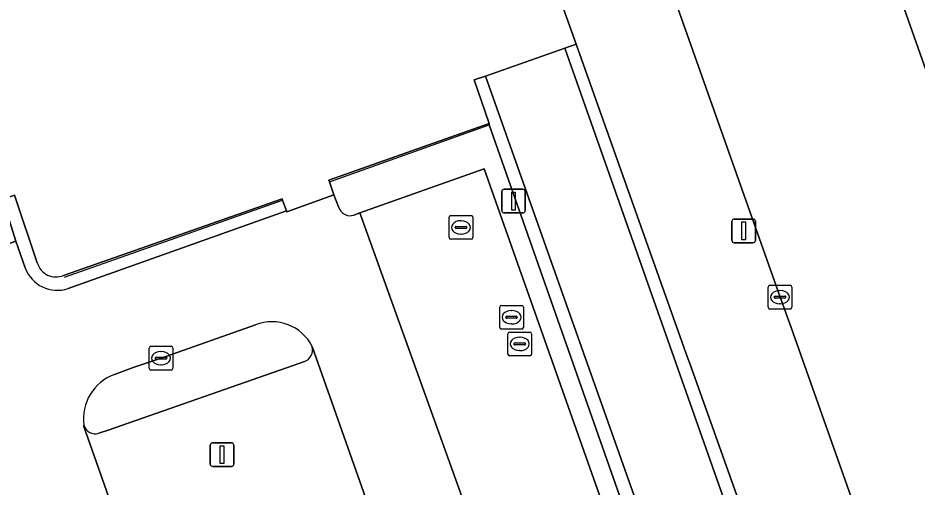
# Model space of a CAD drawing. Extents: x 157692 to 159674, y 381452 to 383291.
# Drawn here: x 159480.75 to 159518.61, y 382851.65 to 382871.39 of the extents above; entities that cross this region are included whole.
import ezdxf

# ---------------------------------------------------------------- set-up
doc = ezdxf.new("R2010")
doc.units = 0
for name, color, linetype in [('IMGEO_Berm_groen', 7, 'Continuous'), ('IMGEO_Groenvoorziening', 7, 'Continuous'), ('IMGEO_Kolk', 7, 'Continuous'), ('IMGEO_Lichtmast', 7, 'Continuous'), ('IMGEO_Lijnafwatering', 7, 'Continuous'), ('IMGEO_Muur', 7, 'Continuous'), ('IMGEO_Parkeervlak_gesloten', 7, 'Continuous'), ('IMGEO_Rijbaan_lokaal_gesloten', 7, 'Continuous'), ('IMGEO_Rijbaan_lokaal_open', 7, 'Continuous'), ('IMGEO_Rioolput', 7, 'Continuous'), ('IMGEO_Verkeersbordpaal', 7, 'Continuous'), ('IMGEO_Voetpad_gesloten', 7, 'Continuous'), ('IMGEO_Voetpad_open', 7, 'Continuous')]:
    doc.layers.add(name, color=color, linetype=linetype)

msp = doc.modelspace()

# ---------------------------------------------------------------- linework, layer by layer
at = {"layer": 'IMGEO_Berm_groen'}
msp.add_lwpolyline([(159508.53, 382898.796), (159508.937, 382897.641), (159513.431, 382884.95), (159521.225, 382862.854), (159525.143, 382851.811), (159525.675, 382852.031), (159525.65, 382852.1), (159525.593, 382852.289), (159527.274, 382861.767), (159527.309, 382861.964), (159527.624, 382861.908), (159526.936, 382858.095), (159526.932, 382858.075), (159527.044, 382858.116), (159533.837, 382860.618), (159521.058, 382900.613)], dxfattribs=at)
at = {"layer": 'IMGEO_Groenvoorziening'}
for points in [[(159516.507, 382835.324), (159512.223, 382833.847), (159500.6, 382866.889), (159500.592, 382866.942), (159493.848, 382864.56), (159493.871, 382864.494), (159494.061, 382863.941), (159494.256, 382863.439)], [(159494.894, 382863.094), (159495.153, 382863.186), (159500.391, 382865.035), (159506.563, 382847.563), (159511.344, 382833.999), (159511.421, 382833.81)], [(159490.752, 382858.475), (159486.777, 382857.071), (159485.604, 382856.674), (159484.813, 382856.382)], [(159484.163, 382853.91), (159484.55, 382854.045), (159492.336, 382856.76), (159492.812, 382856.926)]]:
    msp.add_lwpolyline(points, dxfattribs=at)
for centre, radius, start, end in [((159494.732, 382863.558), 0.491, 193.9741, 289.2211), ((159491.441, 382856.689), 1.915, 27.0404, 111.0836), ((159492.629, 382857.427), 0.533, 290.0415, 14.3221), ((159485.508, 382854.503), 2.004, 110.3062, 187.3332), ((159484.013, 382854.404), 0.517, 197.7391, 286.869)]:
    msp.add_arc(centre, radius, start, end, dxfattribs=at)
at = {"layer": 'IMGEO_Kolk'}
for p, q in [((159512.342, 382859.213), (159512.342, 382860.065)), ((159512.417, 382860.139), (159513.269, 382860.139)), ((159512.83, 382859.919), (159512.855, 382859.919)), ((159513.343, 382860.065), (159513.343, 382859.213)), ((159512.601, 382859.633), (159512.601, 382859.645)), ((159513.039, 382859.596), (159512.641, 382859.596)), ((159512.644, 382859.682), (159513.042, 382859.682)), ((159513.085, 382859.645), (159513.085, 382859.633)), ((159513.269, 382859.139), (159512.417, 382859.139)), ((159512.853, 382859.359), (159512.828, 382859.359)), ((159486.276, 382856.645), (159486.276, 382857.497)), ((159486.351, 382857.571), (159487.203, 382857.571)), ((159486.764, 382857.351), (159486.789, 382857.351)), ((159487.277, 382857.497), (159487.277, 382856.645)), ((159486.535, 382857.065), (159486.535, 382857.077)), ((159486.973, 382857.028), (159486.575, 382857.028)), ((159486.578, 382857.114), (159486.976, 382857.114)), ((159487.019, 382857.077), (159487.019, 382857.065)), ((159487.203, 382856.571), (159486.351, 382856.571)), ((159486.787, 382856.791), (159486.762, 382856.791))]:
    msp.add_line(p, q, dxfattribs=at)
for points in [[(159512.342, 382859.213), (159512.342, 382860.065)], [(159512.417, 382860.139), (159513.269, 382860.139)], [(159513.343, 382860.065), (159513.343, 382859.213)], [(159513.269, 382859.139), (159512.417, 382859.139)], [(159486.276, 382856.645), (159486.276, 382857.497)], [(159486.351, 382857.571), (159487.203, 382857.571)], [(159487.277, 382857.497), (159487.277, 382856.645)], [(159487.203, 382856.571), (159486.351, 382856.571)]]:
    msp.add_lwpolyline(points, dxfattribs=at)
for centre, radius, start, end in [((159512.419, 382860.063), 0.0765, 91.552, 178.448), ((159512.419, 382860.063), 0.0765, 91.552, 178.448), ((159513.267, 382860.063), 0.0765, 1.552, 88.448), ((159513.267, 382860.063), 0.0765, 1.552, 88.448), ((159512.641, 382859.642), 0.0403, 85.8775, 175.7526), ((159512.638, 382859.632), 0.0366, 178.938, 274.7102), ((159513.042, 382859.639), 0.043, 264.8664, 352.4533), ((159513.046, 382859.644), 0.0386, 1.7309, 96.639), ((159512.419, 382859.215), 0.0765, 181.552, 268.448), ((159512.419, 382859.215), 0.0765, 181.552, 268.448), ((159513.267, 382859.215), 0.0765, 271.552, 358.448), ((159513.267, 382859.215), 0.0765, 271.552, 358.448), ((159486.353, 382857.495), 0.0765, 91.552, 178.448), ((159486.353, 382857.495), 0.0765, 91.552, 178.448), ((159487.201, 382857.495), 0.0765, 1.552, 88.448), ((159487.201, 382857.495), 0.0765, 1.552, 88.448), ((159486.575, 382857.074), 0.0403, 85.8775, 175.7526), ((159486.572, 382857.064), 0.0366, 178.938, 274.7102), ((159486.976, 382857.071), 0.043, 264.8664, 352.4533), ((159486.98, 382857.076), 0.0386, 1.7309, 96.639), ((159486.353, 382856.647), 0.0765, 181.552, 268.448), ((159486.353, 382856.647), 0.0765, 181.552, 268.448), ((159487.201, 382856.647), 0.0765, 271.552, 358.448), ((159487.201, 382856.647), 0.0765, 271.552, 358.448)]:
    msp.add_arc(centre, radius, start, end, dxfattribs=at)
for centre, major_axis, ratio, start_param, end_param in [((159512.829, 382859.639), (-0.387, 0.002), 0.722429, 4.712389, 7.853982), ((159512.854, 382859.639), (-0.39, 0.002), 0.717154, 1.570796, 4.712389), ((159486.763, 382857.071), (-0.387, 0.002), 0.722429, 4.712389, 7.853982), ((159486.788, 382857.071), (-0.39, 0.002), 0.717154, 1.570796, 4.712389)]:
    msp.add_ellipse(centre, major_axis=major_axis, ratio=ratio, start_param=start_param, end_param=end_param, dxfattribs=at)
at = {"layer": 'IMGEO_Lichtmast'}
for p, q in [((159510.916, 382862.928), (159511.706, 382862.928)), ((159511.706, 382862.928), (159510.916, 382862.928)), ((159510.816, 382862.028), (159510.816, 382862.828)), ((159510.816, 382862.828), (159510.816, 382862.028)), ((159511.806, 382862.828), (159511.806, 382862.028)), ((159511.806, 382862.028), (159511.806, 382862.828)), ((159511.706, 382861.928), (159510.916, 382861.928)), ((159510.916, 382861.928), (159511.706, 382861.928)), ((159488.953, 382853.51), (159489.743, 382853.51)), ((159489.743, 382853.51), (159488.953, 382853.51)), ((159488.853, 382852.61), (159488.853, 382853.41)), ((159488.853, 382853.41), (159488.853, 382852.61)), ((159489.843, 382853.41), (159489.843, 382852.61)), ((159489.843, 382852.61), (159489.843, 382853.41)), ((159489.743, 382852.51), (159488.953, 382852.51)), ((159488.953, 382852.51), (159489.743, 382852.51))]:
    msp.add_line(p, q, dxfattribs=at)
for points in [[(159511.236, 382862.803), (159511.386, 382862.803), (159511.386, 382862.053), (159511.236, 382862.053), (159511.236, 382862.803)], [(159489.273, 382853.385), (159489.423, 382853.385), (159489.423, 382852.635), (159489.273, 382852.635), (159489.273, 382853.385)]]:
    msp.add_lwpolyline(points, dxfattribs=at)
for centre, start, end in [((159510.916, 382862.828), 90, 180), ((159510.916, 382862.828), 90, 180), ((159511.706, 382862.828), 0, 90), ((159511.706, 382862.828), 360, 90), ((159510.916, 382862.028), 180, 270), ((159510.916, 382862.028), 180, 270), ((159511.706, 382862.028), 270, 0), ((159511.706, 382862.028), 270, 0), ((159488.953, 382853.41), 90, 180), ((159488.953, 382853.41), 90, 180), ((159489.743, 382853.41), 0, 90), ((159489.743, 382853.41), 360, 90), ((159488.953, 382852.61), 180, 270), ((159488.953, 382852.61), 180, 270), ((159489.743, 382852.61), 270, 0), ((159489.743, 382852.61), 270, 0)]:
    msp.add_arc(centre, 0.1, start, end, dxfattribs=at)
at = {"layer": 'IMGEO_Lijnafwatering'}
for points in [[(159493.871, 382864.494), (159500.6, 382866.889)], [(159482.715, 382860.483), (159491.895, 382863.722)]]:
    msp.add_lwpolyline(points, dxfattribs=at)
at = {"layer": 'IMGEO_Muur'}
for points in [[(159504.253, 382870.288), (159503.784, 382870.122), (159514.759, 382839.016), (159515.247, 382839.163), (159514.083, 382842.595), (159512.484, 382847.188), (159509.041, 382856.852), (159508.953, 382857.099)], [(159500.438, 382868.942), (159499.963, 382868.786), (159500.592, 382866.942), (159500.6, 382866.889), (159512.223, 382833.847), (159516.507, 382835.324), (159516.36, 382835.749), (159512.651, 382834.482)]]:
    msp.add_lwpolyline(points, close=True, dxfattribs=at)
for points in [[(159481.567, 382861.082), (159480.605, 382863.934), (159480.111, 382863.754), (159480.669, 382861.999), (159481.058, 382860.869)], [(159492.066, 382863.278), (159491.895, 382863.722), (159491.872, 382863.78), (159482.674, 382860.55)], [(159482.862, 382860.003), (159492.066, 382863.278)]]:
    msp.add_lwpolyline(points, dxfattribs=at)
for centre, radius, start, end in [((159482.361, 382861.316), 0.827, 196.401, 292.2631), ((159482.404, 382861.36), 1.432, 200.0441, 288.6697)]:
    msp.add_arc(centre, radius, start, end, dxfattribs=at)
at = {"layer": 'IMGEO_Parkeervlak_gesloten'}
for points in [[(159506.563, 382847.563), (159500.391, 382865.035), (159495.153, 382863.186), (159507.282, 382829.469), (159507.332, 382829.392), (159507.294, 382829.47)], [(159503.475, 382828.321), (159493.146, 382857.559)], [(159492.812, 382856.926), (159492.336, 382856.76), (159484.55, 382854.045), (159484.163, 382853.91)], [(159483.521, 382854.247), (159483.528, 382854.187), (159493.597, 382825.625)]]:
    msp.add_lwpolyline(points, dxfattribs=at)
for centre, radius, start, end in [((159492.629, 382857.427), 0.533, 290.0415, 14.3221), ((159484.013, 382854.404), 0.517, 197.7391, 286.869)]:
    msp.add_arc(centre, radius, start, end, dxfattribs=at)
at = {"layer": 'IMGEO_Rijbaan_lokaal_gesloten'}
for points in [[(159494.256, 382863.439), (159494.061, 382863.941), (159492.07, 382863.225), (159492.066, 382863.278), (159482.862, 382860.003)], [(159507.332, 382829.392), (159507.282, 382829.469), (159495.153, 382863.186), (159494.894, 382863.094)], [(159481.058, 382860.869), (159480.669, 382861.999), (159477.135, 382860.732), (159477.55, 382859.595)], [(159484.813, 382856.382), (159485.604, 382856.674), (159486.777, 382857.071), (159490.752, 382858.475)], [(159493.146, 382857.559), (159503.475, 382828.321)], [(159483.528, 382854.187), (159483.521, 382854.247)], [(159493.597, 382825.625), (159483.528, 382854.187)]]:
    msp.add_lwpolyline(points, dxfattribs=at)
for centre, radius, start, end in [((159494.732, 382863.558), 0.491, 193.9741, 289.2211), ((159482.404, 382861.36), 1.432, 200.0441, 288.6697), ((159491.441, 382856.689), 1.915, 27.0404, 111.0836), ((159485.508, 382854.503), 2.004, 110.3062, 187.3332)]:
    msp.add_arc(centre, radius, start, end, dxfattribs=at)
at = {"layer": 'IMGEO_Rijbaan_lokaal_open'}
for points in [[(159567.994, 382731.083), (159561.935, 382748.227), (159561.308, 382750), (159561.176, 382750.373), (159560.257, 382752.865), (159559.691, 382755.045), (159553.665, 382771.69), (159547.351, 382789.214), (159543.117, 382801.124), (159539.553, 382811.2), (159532.879, 382830.012), (159526.721, 382847.345), (159525.143, 382851.811), (159521.225, 382862.854), (159513.431, 382884.95), (159508.937, 382897.641), (159508.53, 382898.796), (159503.438, 382914.474), (159501.468, 382913.752), (159503.601, 382907.827)], [(159504.868, 382882.203), (159512.844, 382859.64), (159513.318, 382858.358), (159519.329, 382841.338), (159521.946, 382833.929), (159525.639, 382823.525), (159527.052, 382819.509), (159529.18, 382813.519), (159531.635, 382806.527), (159532.838, 382803.101), (159533.224, 382801.966), (159533.725, 382800.653), (159534.925, 382797.263), (159538.593, 382786.868), (159540.386, 382781.91), (159541.684, 382778.203), (159543.014, 382774.452), (159545.364, 382767.802), (159547.342, 382762.206), (159553.425, 382745.005)]]:
    msp.add_lwpolyline(points, dxfattribs=at)
at = {"layer": 'IMGEO_Rioolput'}
for p, q in [((159498.909, 382862.148), (159498.909, 382863)), ((159498.984, 382863.074), (159499.836, 382863.074)), ((159499.91, 382863), (159499.91, 382862.148)), ((159499.168, 382862.568), (159499.168, 382862.58)), ((159499.606, 382862.531), (159499.208, 382862.531)), ((159499.211, 382862.617), (159499.609, 382862.617)), ((159499.397, 382862.854), (159499.422, 382862.854)), ((159499.652, 382862.58), (159499.652, 382862.568)), ((159499.42, 382862.294), (159499.395, 382862.294)), ((159499.836, 382862.074), (159498.984, 382862.074)), ((159501.038, 382858.366), (159501.038, 382859.218)), ((159501.113, 382859.292), (159501.965, 382859.292)), ((159502.039, 382859.218), (159502.039, 382858.366)), ((159501.297, 382858.786), (159501.297, 382858.798)), ((159501.735, 382858.749), (159501.337, 382858.749)), ((159501.34, 382858.835), (159501.738, 382858.835)), ((159501.526, 382859.072), (159501.551, 382859.072)), ((159501.781, 382858.798), (159501.781, 382858.786)), ((159501.549, 382858.512), (159501.524, 382858.512)), ((159501.965, 382858.292), (159501.113, 382858.292)), ((159501.382, 382857.243), (159501.382, 382858.095)), ((159501.457, 382858.169), (159502.309, 382858.169)), ((159502.383, 382858.095), (159502.383, 382857.243)), ((159501.641, 382857.663), (159501.641, 382857.675)), ((159502.079, 382857.626), (159501.681, 382857.626)), ((159501.684, 382857.712), (159502.082, 382857.712)), ((159501.87, 382857.949), (159501.895, 382857.949)), ((159502.125, 382857.675), (159502.125, 382857.663)), ((159501.893, 382857.389), (159501.868, 382857.389)), ((159502.309, 382857.169), (159501.457, 382857.169))]:
    msp.add_line(p, q, dxfattribs=at)
for points in [[(159498.909, 382862.148), (159498.909, 382863)], [(159498.984, 382863.074), (159499.836, 382863.074)], [(159499.91, 382863), (159499.91, 382862.148)], [(159499.836, 382862.074), (159498.984, 382862.074)], [(159501.038, 382858.366), (159501.038, 382859.218)], [(159501.113, 382859.292), (159501.965, 382859.292)], [(159502.039, 382859.218), (159502.039, 382858.366)], [(159501.965, 382858.292), (159501.113, 382858.292)], [(159501.382, 382857.243), (159501.382, 382858.095)], [(159501.457, 382858.169), (159502.309, 382858.169)], [(159502.383, 382858.095), (159502.383, 382857.243)], [(159502.309, 382857.169), (159501.457, 382857.169)]]:
    msp.add_lwpolyline(points, dxfattribs=at)
for centre, radius, start, end in [((159498.986, 382862.998), 0.0765, 91.552, 178.448), ((159498.986, 382862.998), 0.0765, 91.552, 178.448), ((159499.834, 382862.998), 0.0765, 1.552, 88.448), ((159499.834, 382862.998), 0.0765, 1.552, 88.448), ((159499.208, 382862.577), 0.0403, 85.8775, 175.7526), ((159499.205, 382862.567), 0.0366, 178.938, 274.7102), ((159499.609, 382862.574), 0.043, 264.8664, 352.4533), ((159499.613, 382862.579), 0.0386, 1.7309, 96.639), ((159498.986, 382862.15), 0.0765, 181.552, 268.448), ((159498.986, 382862.15), 0.0765, 181.552, 268.448), ((159499.834, 382862.15), 0.0765, 271.552, 358.448), ((159499.834, 382862.15), 0.0765, 271.552, 358.448), ((159501.115, 382859.216), 0.0765, 91.552, 178.448), ((159501.115, 382859.216), 0.0765, 91.552, 178.448), ((159501.963, 382859.216), 0.0765, 1.552, 88.448), ((159501.963, 382859.216), 0.0765, 1.552, 88.448), ((159501.337, 382858.795), 0.0403, 85.8775, 175.7526), ((159501.334, 382858.785), 0.0366, 178.938, 274.7102), ((159501.738, 382858.792), 0.043, 264.8664, 352.4533), ((159501.742, 382858.797), 0.0386, 1.7309, 96.639), ((159501.115, 382858.368), 0.0765, 181.552, 268.448), ((159501.115, 382858.368), 0.0765, 181.552, 268.448), ((159501.963, 382858.368), 0.0765, 271.552, 358.448), ((159501.963, 382858.368), 0.0765, 271.552, 358.448), ((159501.459, 382858.093), 0.0765, 91.552, 178.448), ((159501.459, 382858.093), 0.0765, 91.552, 178.448), ((159502.307, 382858.093), 0.0765, 1.552, 88.448), ((159502.307, 382858.093), 0.0765, 1.552, 88.448), ((159501.681, 382857.672), 0.0403, 85.8775, 175.7526), ((159501.678, 382857.662), 0.0366, 178.938, 274.7102), ((159502.082, 382857.669), 0.043, 264.8664, 352.4533), ((159502.086, 382857.674), 0.0386, 1.7309, 96.639), ((159501.459, 382857.245), 0.0765, 181.552, 268.448), ((159501.459, 382857.245), 0.0765, 181.552, 268.448), ((159502.307, 382857.245), 0.0765, 271.552, 358.448), ((159502.307, 382857.245), 0.0765, 271.552, 358.448)]:
    msp.add_arc(centre, radius, start, end, dxfattribs=at)
for centre, major_axis, ratio, start_param, end_param in [((159499.396, 382862.574), (-0.387, 0.002), 0.722429, 4.712389, 7.853982), ((159499.421, 382862.574), (-0.39, 0.002), 0.717154, 1.570796, 4.712389), ((159501.525, 382858.792), (-0.387, 0.002), 0.722429, 4.712389, 7.853982), ((159501.55, 382858.792), (-0.39, 0.002), 0.717154, 1.570796, 4.712389), ((159501.869, 382857.669), (-0.387, 0.002), 0.722429, 4.712389, 7.853982), ((159501.894, 382857.669), (-0.39, 0.002), 0.717154, 1.570796, 4.712389)]:
    msp.add_ellipse(centre, major_axis=major_axis, ratio=ratio, start_param=start_param, end_param=end_param, dxfattribs=at)
at = {"layer": 'IMGEO_Verkeersbordpaal'}
for p, q in [((159501.125, 382863.282), (159501.125, 382864.082)), ((159501.125, 382864.082), (159501.125, 382863.282)), ((159501.225, 382864.182), (159502.015, 382864.182)), ((159502.015, 382864.182), (159501.225, 382864.182)), ((159502.115, 382864.082), (159502.115, 382863.282)), ((159502.115, 382863.282), (159502.115, 382864.082)), ((159502.015, 382863.182), (159501.225, 382863.182)), ((159501.225, 382863.182), (159502.015, 382863.182))]:
    msp.add_line(p, q, dxfattribs=at)
msp.add_lwpolyline([(159501.545, 382864.057), (159501.695, 382864.057), (159501.695, 382863.307), (159501.545, 382863.307), (159501.545, 382864.057)], dxfattribs=at)
for centre, start, end in [((159501.225, 382864.082), 90, 180), ((159501.225, 382864.082), 90, 180), ((159502.015, 382864.082), 0, 90), ((159502.015, 382864.082), 360, 90), ((159501.225, 382863.282), 180, 270), ((159501.225, 382863.282), 180, 270), ((159502.015, 382863.282), 270, 0), ((159502.015, 382863.282), 270, 0)]:
    msp.add_arc(centre, 0.1, start, end, dxfattribs=at)
at = {"layer": 'IMGEO_Voetpad_gesloten'}
msp.add_lwpolyline([(159515.247, 382839.163), (159514.759, 382839.016), (159503.784, 382870.122), (159500.438, 382868.942), (159512.651, 382834.482), (159516.36, 382835.749), (159516.325, 382835.849)], close=True, dxfattribs=at)
at = {"layer": 'IMGEO_Voetpad_open'}
for points in [[(159480.446, 382967.451), (159471.87, 382961.72), (159484.111, 382927.083), (159497.261, 382889.83), (159497.754, 382888.461), (159500.055, 382882.069), (159504.253, 382870.288), (159508.953, 382857.099), (159509.041, 382856.852), (159512.484, 382847.188), (159514.083, 382842.595), (159515.247, 382839.163), (159516.325, 382835.849), (159516.36, 382835.749), (159516.507, 382835.324), (159517.512, 382832.407), (159521.946, 382833.929), (159519.329, 382841.338), (159513.318, 382858.358), (159512.844, 382859.64), (159504.868, 382882.203)], [(159436.93, 382895.877), (159439.425, 382888.895), (159451.81, 382853.839), (159463.146, 382857.849), (159463.166, 382857.795), (159463.799, 382856.033), (159467.397, 382857.297), (159466.77, 382859.056), (159466.738, 382859.147), (159476.46, 382862.58), (159476.487, 382862.507), (159477.135, 382860.732), (159480.669, 382861.999), (159480.111, 382863.754), (159480.605, 382863.934), (159481.567, 382861.082)], [(159482.674, 382860.55), (159491.872, 382863.78), (159491.895, 382863.722), (159492.066, 382863.278), (159492.07, 382863.225), (159494.061, 382863.941), (159493.871, 382864.494), (159493.848, 382864.56), (159500.592, 382866.942), (159499.963, 382868.786), (159500.438, 382868.942), (159503.784, 382870.122), (159504.253, 382870.288), (159500.055, 382882.069)]]:
    msp.add_lwpolyline(points, dxfattribs=at)
msp.add_arc((159482.361, 382861.316), 0.827, 196.401, 292.2631, dxfattribs=at)

doc.saveas('drawing.dxf')
